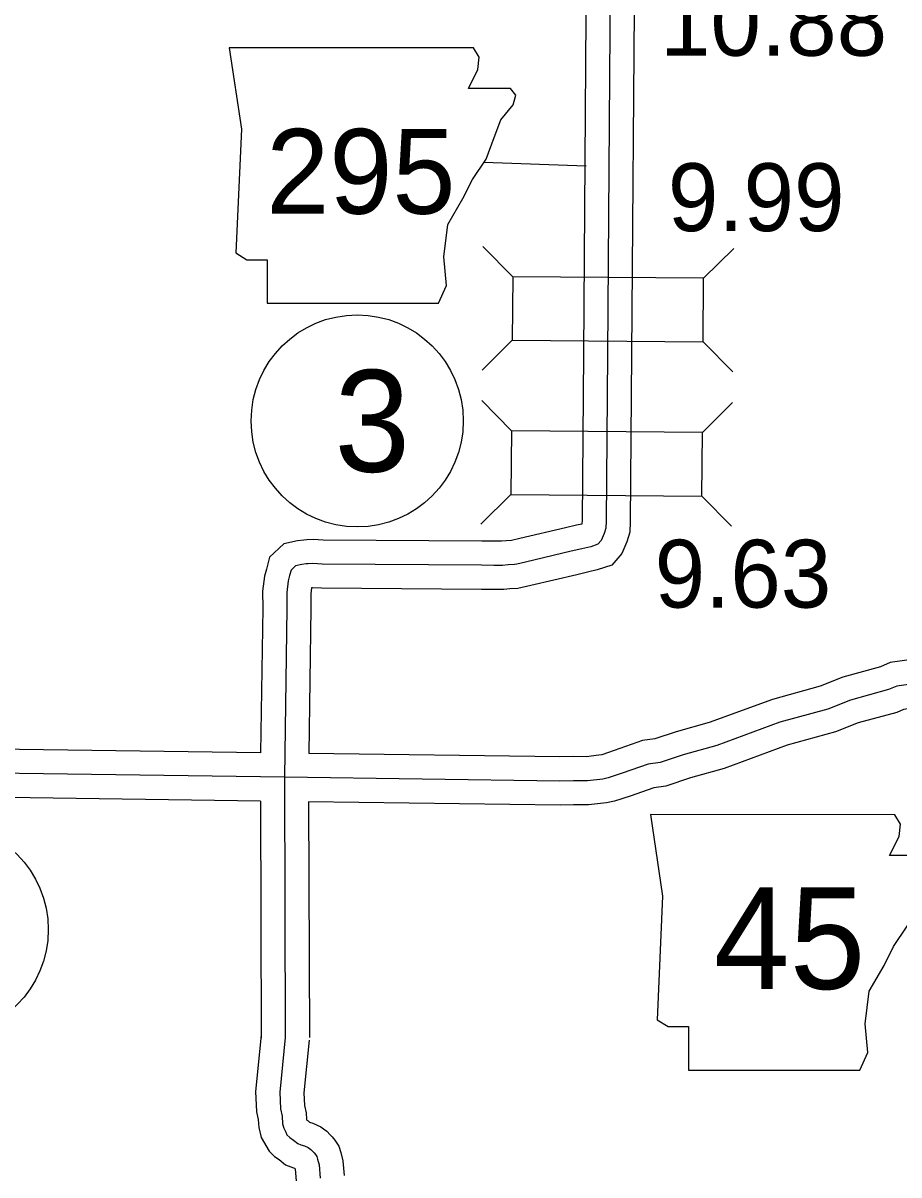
# Model space of a CAD drawing. Extents: x 31699 to 244310, y -8841 to 11474.
# Drawn here: x 134800.5 to 135163.9, y -1755.2 to -1277 of the extents above; entities that cross this region are included whole.
import ezdxf

# ---------------------------------------------------------------- set-up
doc = ezdxf.new("R2010")
doc.units = 0
for name, color, linetype in [('B_Logo', 7, 'Continuous'), ('G-ANNO-TEXT', 7, 'Continuous'), ('Level 55', 7, 'Continuous'), ('R_Border Notes', 7, 'Continuous'), ('R_XS_EARTHWORK_STAGE1', 7, 'Continuous'), ('R_XS_EARTHWORK_STAGE2', 7, 'Continuous'), ('S_WALL', 7, 'Continuous'), ('S_WALL_ANNOT', 7, 'Continuous')]:
    doc.layers.add(name, color=color, linetype=linetype)

msp = doc.modelspace()

# ---------------------------------------------------------------- linework, layer by layer
at = {"layer": 'B_Logo'}
for points in [[(135044.32, -1241.79), (135043.04, -1414.45), (135042.48, -1483.75), (135042.36, -1486.62), (135041.63, -1488.89), (135040.37, -1491.84), (135039.05, -1493.38), (135036.05, -1494.39), (135032.38, -1495.21), (135027.92, -1496.29), (135008.93, -1500.77), (135005.4, -1501.58), (135004.47, -1501.78), (135001.74, -1501.93), (134999.47, -1502.14), (134995.8, -1502.15), (134990.8, -1502.1), (134924.66, -1501.66), (134920.72, -1501.41), (134918.86, -1501.48), (134917.93, -1501.55), (134916.19, -1501.76), (134913.59, -1502.37), (134911.73, -1504.11), (134911.14, -1506.32), (134910.55, -1508.59), (134909.9, -1513.41), (134909.99, -1519.95), (134908.96, -1590.11)], [(135183.39, -1549.33), (135163.06, -1552.21), (135159.67, -1553.7), (135143.81, -1558.03), (135134.43, -1561.8), (135114.51, -1567.28), (135088.34, -1576.86), (135074.48, -1580.79), (135064.89, -1583.96), (135059.9, -1584.65), (135049.11, -1588.42), (135043.31, -1590.38), (135041.05, -1590.86), (135034.65, -1591.55), (135028.85, -1591.5), (135023.25, -1591.65), (134908.96, -1590.11), (134688.79, -1587), (134671.61, -1586.8)], [(134908.96, -1590.11), (134909.33, -1698.16)], [(134909.33, -1698.16), (134907, -1720.77), (134907.31, -1727.64), (134908.03, -1730.78), (134908.22, -1733.98), (134908.68, -1735.79), (134909.6, -1737.39), (134909.93, -1738.46), (134911.19, -1739.66), (134912.79, -1740.74), (134914.51, -1742.14), (134915.78, -1742.61), (134917.31, -1743.02), (134918.83, -1743.76), (134919.37, -1744.16), (134919.96, -1744.56), (134920.76, -1745.43), (134921.29, -1745.97), (134921.82, -1746.63), (134922.35, -1747.44), (134922.68, -1748.57), (134923.34, -1750.98), (134923.78, -1756.52)]]:
    msp.add_lwpolyline(points, dxfattribs=at)
at = {"layer": 'G-ANNO-TEXT'}
for points in [[(134886.03, -1287.28), (134891.11, -1321.11), (134888.85, -1372.43), (134893.36, -1375.25), (134901.82, -1375.25), (134901.82, -1393.3), (134972.88, -1393.3), (134976.26, -1385.97), (134975.13, -1374.12), (134976.83, -1360.59), (134983.03, -1349.87), (134986.98, -1341.98), (134992.62, -1333.52), (134996, -1324.5), (134998.82, -1317.17), (135003.89, -1310.96), (135005.02, -1307.01), (135002.77, -1304.2), (134985.29, -1304.2), (134989.23, -1296.3), (134989.8, -1291.22), (134987.46, -1287.33)], [(135060.8, -1605.58), (135065.88, -1639.41), (135063.62, -1690.73), (135068.13, -1693.55), (135076.59, -1693.55), (135076.59, -1711.59), (135147.65, -1711.59), (135151.03, -1704.26), (135149.9, -1692.42), (135151.59, -1678.89), (135157.8, -1668.17), (135161.74, -1660.28), (135167.38, -1651.82), (135170.77, -1642.8), (135173.59, -1635.46), (135178.66, -1629.26), (135179.79, -1625.31), (135177.53, -1622.49), (135160.05, -1622.49), (135164, -1614.6), (135164.56, -1609.52), (135162.22, -1605.63)]]:
    msp.add_lwpolyline(points, close=True, dxfattribs=at)
msp.add_lwpolyline([(134991.76, -1334.81), (135034.12, -1336.25)], dxfattribs=at)
at = {"layer": 'Level 55'}
for points in [[(135034.23, -1254.16), (135033.04, -1414.38), (135032.48, -1483.49), (135032.42, -1484.85), (135032.39, -1484.96), (135030.12, -1485.47), (135025.59, -1486.57), (135006.66, -1491.03), (135003.21, -1491.82), (135003.13, -1491.84), (135001.02, -1491.95), (134998.99, -1492.14), (134995.84, -1492.15), (134990.89, -1492.1), (134925.01, -1491.66), (134920.85, -1491.4), (134918.29, -1491.5), (134916.96, -1491.6), (134914.45, -1491.89), (134908.71, -1493.24), (134902.81, -1498.76), (134901.47, -1503.76), (134900.72, -1506.66), (134899.89, -1512.8), (134899.99, -1519.95), (134899.11, -1579.97)], [(135054.23, -1253.61), (135053.04, -1414.53), (135052.48, -1484), (135052.29, -1488.38), (135051.01, -1492.38), (135048.96, -1497.19), (135044.84, -1501.98), (135038.74, -1504.04), (135034.65, -1504.95), (135030.25, -1506.02), (135011.2, -1510.51), (135007.59, -1511.34), (135005.81, -1511.73), (135002.46, -1511.9), (134999.95, -1512.13), (134995.77, -1512.15), (134990.72, -1512.1), (134924.3, -1511.66), (134920.6, -1511.42), (134920.26, -1511.43), (134919.91, -1514.01), (134919.99, -1519.96), (134919.11, -1580.25)]]:
    msp.add_lwpolyline(points, dxfattribs=at)
at = {"layer": 'R_Border Notes'}
for centre in [(134939.16, -1442.16), (134767, -1653.31)]:
    msp.add_circle(centre, 44, dxfattribs=at)
at = {"layer": 'R_XS_EARTHWORK_STAGE1'}
for p, q in [((135003.68, -1382.31), (134991.33, -1369.77)), ((135082.88, -1382.9), (135095.41, -1370.54)), ((135003.48, -1408.71), (134990.95, -1421.06)), ((135082.68, -1409.3), (135095.03, -1421.83)), ((135003.18, -1446.29), (134990.84, -1433.75)), ((135082.38, -1446.94), (135094.93, -1434.59)), ((135002.97, -1472.69), (134990.42, -1485.04)), ((135082.17, -1473.34), (135094.51, -1485.88))]:
    msp.add_line(p, q, dxfattribs=at)
for points in [[(135082.88, -1382.9), (135003.68, -1382.31), (135003.48, -1408.71), (135082.68, -1409.3)], [(135082.38, -1446.94), (135003.18, -1446.29), (135002.97, -1472.69), (135082.17, -1473.34)]]:
    msp.add_lwpolyline(points, close=True, dxfattribs=at)
at = {"layer": 'R_XS_EARTHWORK_STAGE2'}
for points in [[(135181.98, -1539.43), (135160.31, -1542.5), (135156.33, -1544.24), (135140.62, -1548.53), (135131.22, -1552.31), (135111.46, -1557.75), (135085.25, -1567.34), (135071.55, -1571.22), (135062.62, -1574.18), (135057.54, -1574.87), (135045.85, -1578.97), (135040.68, -1580.72), (135039.48, -1580.97), (135034.15, -1581.54), (135028.75, -1581.5), (135023.18, -1581.65), (134919.11, -1580.25)], [(135184.79, -1559.23), (135165.82, -1561.92), (135163, -1563.15), (135147.01, -1567.52), (135137.63, -1571.29), (135117.56, -1576.82), (135091.42, -1586.38), (135077.42, -1590.35), (135067.16, -1593.74), (135062.25, -1594.42), (135052.36, -1597.88), (135045.95, -1600.05), (135042.62, -1600.75), (135035.15, -1601.55), (135028.94, -1601.5), (135023.32, -1601.66), (134919, -1600.25)], [(134899.11, -1579.97), (134688.92, -1577.01), (134674.9, -1576.84)], [(134898.99, -1599.97), (134688.66, -1597), (134668.82, -1596.76)], [(134898.99, -1599.97), (134899.33, -1698.19)], [(134919, -1600.25), (134919.33, -1698.12)], [(134899.38, -1697.13), (134896.98, -1720.48), (134897.36, -1728.99), (134898.1, -1732.2), (134898.29, -1735.52), (134899.33, -1739.59), (134902.63, -1745.31), (134904.9, -1747.48), (134906.82, -1748.78), (134909.47, -1750.94), (134912.74, -1752.15), (134913.33, -1752.31), (134913.44, -1752.71), (134913.84, -1757.62)], [(134919.28, -1699.18), (134917.03, -1721.06), (134917.26, -1726.29), (134917.96, -1729.36), (134918.13, -1732.15), (134918.24, -1732.35), (134918.75, -1732.69), (134919.4, -1733.23), (134920.79, -1733.6), (134924.08, -1735.18), (134925.18, -1736.02), (134926.54, -1736.93), (134928, -1738.53), (134928.78, -1739.32), (134929.93, -1740.76), (134931.53, -1743.2), (134932.31, -1745.86), (134933.23, -1749.24), (134933.72, -1755.41)]]:
    msp.add_lwpolyline(points, dxfattribs=at)

# ---------------------------------------------------------------- texts
at = {"layer": 'G-ANNO-TEXT'}
for s, height, p in [('295', 35.2, (134901.41, -1356.18)), ('45', 42.24, (135087.18, -1677.95))]:
    msp.add_text(s, height=height, dxfattribs=at).set_placement(p)
at = {"layer": 'R_Border Notes'}
msp.add_text('3', height=42.24, dxfattribs=at).set_placement((134929.71, -1463.28))
at = {"layer": 'S_WALL'}
for s, p in [('9.99', (135068.07, -1363.39)), ('9.63', (135062.59, -1519.66))]:
    msp.add_text(s, height=28.16, dxfattribs=at).set_placement(p)
at = {"layer": 'S_WALL_ANNOT'}
msp.add_text('10.88', height=28.16, dxfattribs=at).set_placement((135064.81, -1290.6))

doc.saveas('drawing.dxf')
